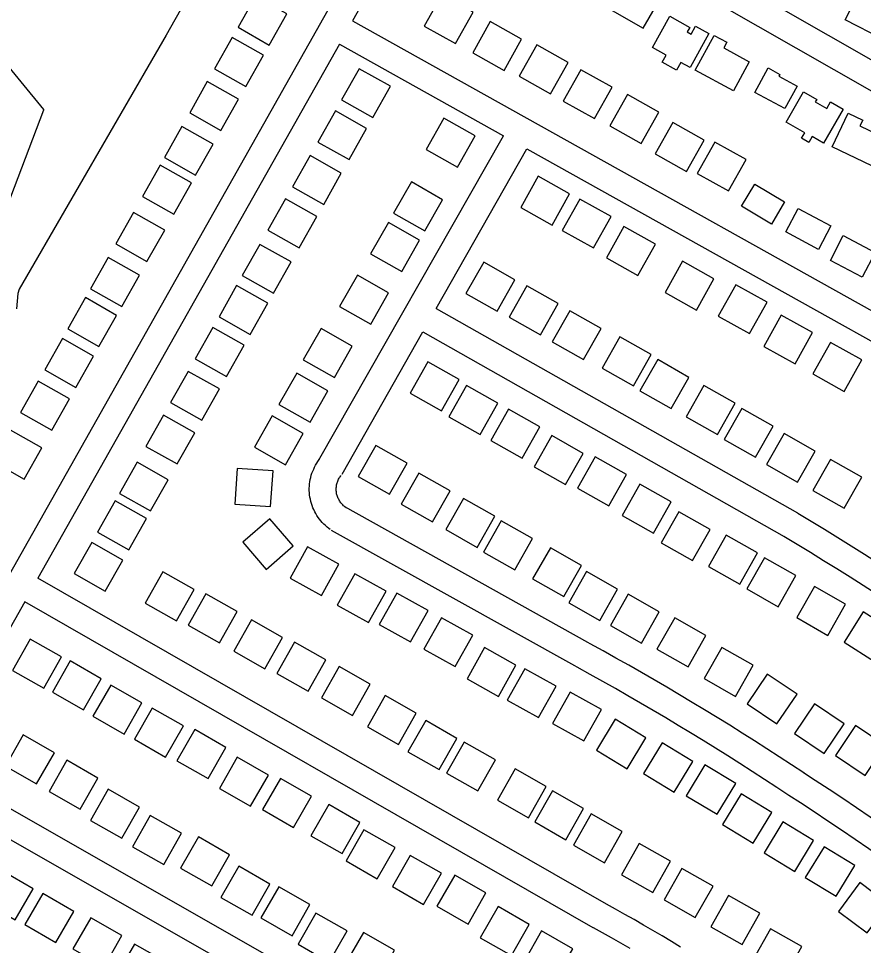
# Model space of a CAD drawing. Extents: x 3598634 to 3636690, y 517270 to 542944.
# Drawn here: x 3625997 to 3626938, y 529477 to 530509 of the extents above; entities that cross this region are included whole.
import ezdxf

# ---------------------------------------------------------------- set-up
doc = ezdxf.new("R2010")
doc.units = 0
for name, color, linetype in [('V-BLDG-OTLN', 7, 'Continuous'), ('V-ROAD-CNTR', 7, 'Continuous'), ('V-SITE-VEGE', 7, 'Continuous'), ('V-TOPO-SHOR', 7, 'Continuous')]:
    doc.layers.add(name, color=color, linetype=linetype)

msp = doc.modelspace()

# ---------------------------------------------------------------- linework, layer by layer
at = {"layer": 'V-BLDG-OTLN'}
for points in [[(3626712.6, 530533.6), (3626677.7, 530553.2), (3626658.1, 530518.4), (3626692.9, 530498.7)], [(3626977.2, 530520.5), (3626959.8, 530486.5), (3626917.6, 530508.1), (3626935.1, 530542.1)], [(3626276.1, 530480), (3626295.8, 530514.9), (3626260.9, 530534.5), (3626241.3, 530499.7)], [(3626448.9, 530501.1), (3626483.8, 530481.7), (3626503.3, 530516.6), (3626468.4, 530536.1)], [(3626766, 530492.8), (3626745, 530454.8), (3626734.6, 530460.6), (3626729.8, 530452), (3626713.9, 530460.8), (3626718.3, 530468.7), (3626703.1, 530477.1), (3626722.4, 530512), (3626744.7, 530499.6), (3626741.9, 530494.6), (3626746.2, 530492.2), (3626751, 530501)], [(3626502.8, 530471.1), (3626537.7, 530451.6), (3626557.2, 530486.6), (3626522.2, 530506.1)], [(3626811, 530461.3), (3626793.2, 530428.8), (3626750.7, 530452.1), (3626771.8, 530490.6), (3626785.8, 530483), (3626782.5, 530477)], [(3626250, 530433.7), (3626269.6, 530468.6), (3626234.8, 530488.2), (3626215.1, 530453.4)], [(3626554.6, 530445.2), (3626589.5, 530425.7), (3626609, 530460.6), (3626574.1, 530480.1)], [(3626391.4, 530399.1), (3626411.1, 530434), (3626376.2, 530453.6), (3626356.6, 530418.8)], [(3626603.7, 530417.6), (3626638.6, 530398.1), (3626658.1, 530433), (3626623.2, 530452.5)], [(3626864.2, 530434.2), (3626850.7, 530409.1), (3626817.2, 530427.2), (3626831.9, 530454.4), (3626845.1, 530447.3), (3626843.9, 530445.2)], [(3626222.3, 530384.8), (3626242, 530419.6), (3626207.1, 530439.2), (3626187.5, 530404.4)], [(3626915.5, 530408.6), (3626893.8, 530370.6), (3626881, 530377.9), (3626877.3, 530371.5), (3626869.2, 530376.2), (3626872.7, 530382.3), (3626852, 530394.1), (3626871.3, 530427.9), (3626886.1, 530419.4), (3626884.5, 530416.6), (3626897.3, 530409.2), (3626901.5, 530416.6)], [(3626655.7, 530389.8), (3626690.6, 530370.3), (3626710.1, 530405.3), (3626675.2, 530424.8)], [(3626365, 530352.3), (3626384.6, 530387.1), (3626349.8, 530406.8), (3626330.1, 530371.9)], [(3626485.7, 530343.9), (3626505.4, 530378.7), (3626470.7, 530398.5), (3626450.9, 530363.7)], [(3626963.3, 530378.7), (3626947.4, 530345.4), (3626903.4, 530366.4), (3626921.3, 530403.9), (3626937.3, 530396.3), (3626934.2, 530389.9), (3626955.1, 530380), (3626956.1, 530382.1)], [(3626194.1, 530334.8), (3626213.8, 530369.6), (3626178.9, 530389.3), (3626159.3, 530354.5)], [(3626706.1, 530358.7), (3626741.1, 530339.2), (3626760.6, 530374.1), (3626725.6, 530393.6)], [(3626752.9, 530336.9), (3626787.8, 530317.4), (3626807.3, 530352.4), (3626772.4, 530371.9)], [(3626336.8, 530302.3), (3626356.4, 530337.2), (3626321.6, 530356.8), (3626301.9, 530322)], [(3626169.8, 530291.7), (3626189.4, 530326.5), (3626154.6, 530346.2), (3626134.9, 530311.3)], [(3626610.8, 530314.3), (3626575.9, 530333.8), (3626556.4, 530298.8), (3626591.3, 530279.3)], [(3626449.5, 530272.8), (3626469.3, 530307.6), (3626434.5, 530327.4), (3626414.7, 530292.6)], [(3626817, 530325), (3626850.3, 530305.2), (3626835.6, 530280.5), (3626802.3, 530300.3)], [(3626309.5, 530254), (3626329.2, 530288.9), (3626294.3, 530308.5), (3626274.7, 530273.7)], [(3626657, 530288.9), (3626622, 530308.4), (3626602.5, 530273.5), (3626637.5, 530254)], [(3626139.9, 530238.8), (3626159.6, 530273.7), (3626124.8, 530293.3), (3626105.1, 530258.5)], [(3626865.5, 530297.8), (3626901.9, 530278.4), (3626888, 530252.3), (3626851.6, 530271.7)], [(3626423.8, 530227.8), (3626443.5, 530262.5), (3626408.8, 530282.3), (3626389, 530247.5)], [(3626706.3, 530258.2), (3626671.3, 530277.7), (3626651.8, 530242.7), (3626686.8, 530223.2)], [(3626915.7, 530267.6), (3626951.3, 530248.9), (3626936.9, 530221.4), (3626901.3, 530240)], [(3626280.9, 530203.4), (3626300.6, 530238.3), (3626265.8, 530257.9), (3626246.1, 530223.1)], [(3626111.7, 530188.8), (3626131.4, 530223.7), (3626096.5, 530243.3), (3626076.9, 530208.5)], [(3626495.3, 530203.3), (3626530.2, 530183.6), (3626549.9, 530218.4), (3626515.1, 530238.1)], [(3626771.5, 530219.6), (3626736.6, 530239.1), (3626717.1, 530204.2), (3626752, 530184.7)], [(3626389.3, 530169.1), (3626409.1, 530203.8), (3626374.3, 530223.6), (3626354.5, 530188.8)], [(3626255, 530157.5), (3626274.7, 530192.3), (3626239.8, 530212), (3626220.2, 530177.2)], [(3626543.4, 530176.9), (3626578.2, 530157.2), (3626597.9, 530192), (3626563.1, 530211.7)], [(3626830.8, 530193.3), (3626795.8, 530212.8), (3626776.4, 530177.9), (3626811.3, 530158.4)], [(3626086.4, 530144), (3626106.1, 530178.8), (3626071.2, 530198.5), (3626051.6, 530163.7)], [(3626591.4, 530149.2), (3626626.2, 530129.5), (3626645.9, 530164.3), (3626611.1, 530184)], [(3626881.5, 530159.6), (3626846.5, 530179.1), (3626827.1, 530144.2), (3626862, 530124.7)], [(3626228.5, 530110.6), (3626248.2, 530145.5), (3626213.4, 530165.1), (3626193.7, 530130.3)], [(3626348.8, 530109.6), (3626368.6, 530144.4), (3626333.8, 530164.2), (3626314, 530129.4)], [(3626060.7, 530098.5), (3626080.4, 530133.4), (3626045.6, 530153), (3626025.9, 530118.2)], [(3626647, 530120.1), (3626681.8, 530100.4), (3626701.6, 530135.2), (3626666.8, 530154.9)], [(3626936.2, 530129.1), (3626901.3, 530148.6), (3626881.8, 530113.6), (3626916.7, 530094.1)], [(3626689.1, 530094.6), (3626723.9, 530074.9), (3626743.7, 530109.7), (3626708.9, 530129.5)], [(3626433.1, 530092.2), (3626467.9, 530072.4), (3626487.7, 530107.2), (3626452.8, 530127)], [(3626201.1, 530061.9), (3626220.7, 530096.8), (3626185.9, 530116.4), (3626166.2, 530081.6)], [(3626321.7, 530059.8), (3626341.5, 530094.6), (3626306.7, 530114.3), (3626286.9, 530079.6)], [(3626033.9, 530051), (3626053.6, 530085.8), (3626018.7, 530105.5), (3625999.1, 530070.6)], [(3626476.2, 530065.8), (3626511, 530046.1), (3626530.7, 530080.9), (3626495.9, 530100.6)], [(3626740.6, 530065.8), (3626775.4, 530046.1), (3626795.1, 530080.9), (3626760.3, 530100.6)], [(3626173.5, 530013.2), (3626193.2, 530048), (3626158.4, 530067.7), (3626138.7, 530032.8)], [(3626294.2, 530012.4), (3626314, 530047.1), (3626279.2, 530066.9), (3626259.5, 530032.1)], [(3626523.1, 530039.3), (3626557.9, 530019.6), (3626577.6, 530054.4), (3626542.8, 530074.1)], [(3626782.9, 530040.3), (3626817.7, 530020.6), (3626837.4, 530055.4), (3626802.6, 530075.1)], [(3626003, 529996.2), (3626022.7, 530031.1), (3625987.8, 530050.7), (3625968.2, 530015.9)], [(3626571.3, 530010), (3626606.1, 529990.2), (3626625.9, 530025), (3626591.1, 530044.8)], [(3626830, 530012.5), (3626864.8, 529992.8), (3626884.5, 530027.6), (3626849.7, 530047.3)], [(3626375.3, 529999.1), (3626410.1, 529979.4), (3626429.8, 530014.2), (3626395, 530033.9)], [(3626143.9, 529960.8), (3626163.6, 529995.6), (3626128.8, 530015.3), (3626109.1, 529980.4)], [(3626619.6, 529986.4), (3626654.4, 529966.6), (3626674.1, 530001.4), (3626639.3, 530021.2)], [(3626881.8, 529983.5), (3626916.6, 529963.8), (3626936.4, 529998.6), (3626901.5, 530018.3)], [(3626277.6, 529965.8), (3626280.3, 530005.7), (3626240.3, 530008.3), (3626237.7, 529968.4)], [(3626423.1, 529968.3), (3626457.9, 529948.6), (3626477.6, 529983.4), (3626442.8, 530003.1)], [(3626669.3, 529955.9), (3626704.1, 529936.2), (3626723.8, 529971), (3626689, 529990.7)], [(3626473, 529940), (3626507.8, 529920.3), (3626527.5, 529955.1), (3626492.7, 529974.8)], [(3626119.6, 529917.6), (3626139.2, 529952.4), (3626104.4, 529972.1), (3626084.7, 529937.3)], [(3626302.9, 529921.9), (3626276.8, 529952.2), (3626246.5, 529926.1), (3626272.6, 529895.8)], [(3626712.8, 529925.2), (3626747.6, 529905.5), (3626767.3, 529940.3), (3626732.5, 529960)], [(3626514.8, 529914.9), (3626549.6, 529895.2), (3626569.4, 529930), (3626534.6, 529949.8)], [(3626765.5, 529899.1), (3626800.3, 529879.4), (3626820, 529914.2), (3626785.2, 529933.9)], [(3626093.4, 529871.3), (3626113.1, 529906.1), (3626078.3, 529925.8), (3626058.6, 529891)], [(3626353.8, 529901.6), (3626318.7, 529920.9), (3626299.4, 529885.9), (3626334.5, 529866.6)], [(3626569.6, 529885.1), (3626604.4, 529865.4), (3626624.1, 529900.2), (3626589.3, 529919.9)], [(3626808.3, 529873.9), (3626843.1, 529854.2), (3626862.8, 529889), (3626828, 529908.7)], [(3626137.8, 529858.2), (3626172.6, 529838.5), (3626192.4, 529873.3), (3626157.6, 529893)], [(3626406.3, 529871.4), (3626371.3, 529890.9), (3626351.9, 529855.9), (3626386.8, 529836.5)], [(3626609.8, 529858.6), (3626644.6, 529838.9), (3626664.3, 529873.7), (3626629.5, 529893.4)], [(3626453, 529849.9), (3626418.1, 529869.4), (3626398.6, 529834.4), (3626433.6, 529815)], [(3626863.8, 529842), (3626898.6, 529822.2), (3626918.3, 529857), (3626883.5, 529876.8)], [(3626185.9, 529833.6), (3626220.7, 529813.9), (3626240.4, 529848.7), (3626205.6, 529868.4)], [(3626656.2, 529833.3), (3626691, 529813.6), (3626710.7, 529848.4), (3626675.9, 529868.1)], [(3626971.7, 529826.9), (3626937.8, 529848.3), (3626916.5, 529814.5), (3626950.3, 529793.1)], [(3626236.5, 529804.6), (3626271.3, 529784.9), (3626291, 529819.7), (3626256.2, 529839.4)], [(3626502.9, 529822.3), (3626467.9, 529841.8), (3626448.5, 529806.8), (3626483.4, 529787.4)], [(3626708.1, 529807), (3626742.9, 529787.2), (3626762.7, 529822), (3626727.9, 529841.8)], [(3626024.8, 529763.5), (3626044.5, 529798.4), (3626009.6, 529818), (3625990, 529783.2)], [(3626284.6, 529779.8), (3626319.4, 529760.1), (3626339.1, 529794.9), (3626304.3, 529814.7)], [(3626551, 529789.1), (3626516.1, 529808.6), (3626496.6, 529773.7), (3626531.5, 529754.2)], [(3626760.8, 529774), (3626795.6, 529754.2), (3626815.3, 529789.1), (3626780.5, 529808.8)], [(3626089, 529773.9), (3626054.3, 529793.8), (3626034.5, 529759.1), (3626069.1, 529739.2)], [(3626334.2, 529752.7), (3626369, 529733), (3626388.7, 529767.8), (3626353.9, 529787.5)], [(3626595.7, 529765.7), (3626560.7, 529785.1), (3626541.2, 529750.2), (3626576.2, 529730.7)], [(3626808.6, 529745.9), (3626841.8, 529723.6), (3626864.2, 529756.8), (3626831, 529779.1)], [(3626134.3, 529747), (3626099.6, 529766.9), (3626079.7, 529732.2), (3626114.4, 529712.3)], [(3626646.2, 529739.5), (3626611.2, 529759), (3626591.8, 529724.1), (3626626.7, 529704.6)], [(3626385.4, 529720.4), (3626420.2, 529700.7), (3626439.9, 529735.5), (3626405.1, 529755.2)], [(3626861.3, 529712.9), (3626894.5, 529690.6), (3626916.8, 529723.8), (3626883.6, 529746.1)], [(3626180.5, 529721.4), (3626145.8, 529741.3), (3626125.9, 529706.6), (3626160.6, 529686.7)], [(3626430.7, 529692.4), (3626465.5, 529672.7), (3626485.2, 529707.5), (3626450.4, 529727.2)], [(3626695.8, 529707.9), (3626661.6, 529728.7), (3626640.8, 529694.5), (3626675, 529673.7)], [(3626227.8, 529697.3), (3626193.1, 529717.2), (3626173.2, 529682.5), (3626207.9, 529662.6)], [(3626907, 529688.5), (3626940.2, 529666.2), (3626962.5, 529699.4), (3626929.3, 529721.7)], [(3625982.1, 529676.6), (3626016.8, 529656.8), (3626036.7, 529691.5), (3626001.9, 529711.3)], [(3626473.7, 529668.6), (3626508.5, 529648.9), (3626528.2, 529683.7), (3626493.4, 529703.4)], [(3626748.2, 529681.6), (3626714, 529702.4), (3626693.2, 529668.2), (3626727.4, 529647.4)], [(3626030.8, 529648.3), (3626065.5, 529628.4), (3626085.3, 529663.1), (3626050.6, 529683)], [(3626275.1, 529666.5), (3626240.4, 529686.4), (3626220.6, 529651.7), (3626255.2, 529631.8)], [(3626530.3, 529638.6), (3626565.1, 529618.9), (3626584.8, 529653.7), (3626550, 529673.4)], [(3626795.8, 529657.1), (3626761.6, 529677.8), (3626740.8, 529643.6), (3626775, 529622.9)], [(3626323.2, 529642.9), (3626288.5, 529662.8), (3626268.6, 529628.1), (3626303.3, 529608.2)], [(3626076.9, 529616), (3626111.7, 529596.1), (3626131.5, 529630.9), (3626096.8, 529650.7)], [(3626571.9, 529614.3), (3626606.7, 529594.6), (3626626.4, 529629.4), (3626591.6, 529649.1)], [(3626836.2, 529624.8), (3626802, 529645.6), (3626781.2, 529611.4), (3626815.4, 529590.6)], [(3626377.1, 529613.8), (3626342.4, 529633.7), (3626322.5, 529599), (3626357.2, 529579.1)], [(3626123.7, 529586.8), (3626158.5, 529567), (3626178.3, 529601.7), (3626143.6, 529621.6)], [(3626615, 529588.6), (3626649.8, 529568.9), (3626669.5, 529603.7), (3626634.7, 529623.4)], [(3626882.6, 529593.5), (3626848.4, 529614.3), (3626827.6, 529580.1), (3626861.8, 529559.3)], [(3626416.3, 529585.8), (3626381.6, 529605.7), (3626361.7, 529571), (3626396.4, 529551.1)], [(3626177.3, 529563), (3626212, 529543.1), (3626231.8, 529577.8), (3626197.1, 529597.7)], [(3626668.6, 529555.6), (3626703.4, 529535.9), (3626723.1, 529570.7), (3626688.3, 529590.5)], [(3626928.4, 529565.7), (3626894.2, 529586.5), (3626873.4, 529552.3), (3626907.6, 529531.5)], [(3626468, 529557.1), (3626433.3, 529577), (3626413.4, 529542.3), (3626448.1, 529522.4)], [(3626013.2, 529540), (3625978.5, 529560), (3625958.6, 529525.3), (3625993.2, 529505.4)], [(3626222.3, 529530.1), (3626257, 529510.3), (3626276.8, 529545), (3626242.1, 529564.9)], [(3626716, 529527.7), (3626750.8, 529508), (3626770.6, 529542.8), (3626735.8, 529562.5)], [(3626517.6, 529535.2), (3626482.9, 529555.1), (3626463, 529520.4), (3626497.7, 529500.5)], [(3626266.9, 529507.4), (3626301.6, 529487.5), (3626321.5, 529522.3), (3626286.7, 529542.1)], [(3626966.2, 529522.7), (3626934.1, 529546.7), (3626910.2, 529514.6), (3626942.2, 529490.7)], [(3626058.4, 529514.7), (3626023.7, 529534.6), (3626003.8, 529499.9), (3626038.5, 529480)], [(3626768.1, 529497.6), (3626802.9, 529477.9), (3626822.7, 529512.7), (3626787.8, 529532.4)], [(3626565.8, 529500.1), (3626531.1, 529520), (3626511.2, 529485.3), (3626545.9, 529465.4)], [(3626112, 529487.7), (3626077.4, 529507.6), (3626057.4, 529473), (3626092.1, 529453)], [(3626308.2, 529478), (3626342.9, 529458.2), (3626362.8, 529492.9), (3626328, 529512.8)], [(3626361.2, 529456.5), (3626395.9, 529436.7), (3626415.7, 529471.4), (3626381, 529491.3)], [(3626614.2, 529473), (3626579.5, 529492.9), (3626559.6, 529458.2), (3626594.3, 529438.3)], [(3626815, 529460.5), (3626849.8, 529440.8), (3626869.5, 529475.6), (3626834.7, 529495.3)], [(3626160.8, 529458.4), (3626126.1, 529478.3), (3626106.1, 529443.6), (3626140.8, 529423.7)]]:
    msp.add_lwpolyline(points, close=True, dxfattribs=at)
at = {"layer": 'V-ROAD-CNTR'}
for points in [[(3626491.4, 530723.7), (3627306.2, 530258.6)], [(3626450.6, 530712.5), (3625754.7, 529479.8)], [(3626476.7, 530697.6), (3626369, 530506.9)], [(3626476.7, 530697.6), (3627291.3, 530232.6)], [(3626369, 530506.9), (3627187.1, 530050.3)], [(3626354.3, 530480.8), (3626018.4, 529885.8)], [(3626354.3, 530480.8), (3626537, 530378.8)], [(3626331.1, 530016.9), (3626537, 530378.8)], [(3626462.2, 530186.6), (3626563.2, 530364.2)], [(3626563.2, 530364.2), (3627288.3, 529959.4)], [(3626462.2, 530186.6), (3626864.6, 529958.6)], [(3626357.2, 530002), (3626447.3, 530160.5)], [(3626447.3, 530160.5), (3626849.8, 529932.5)], [(3626344.1, 529940.2), (3626342.4, 529941.4), (3626340.5, 529942.9), (3626338.6, 529944.5), (3626336.9, 529946.2), (3626335.2, 529948), (3626333.5, 529949.8), (3626332, 529951.8), (3626330.6, 529953.7), (3626329.2, 529955.8), (3626327.9, 529957.9), (3626326.8, 529960), (3626325.7, 529962.3), (3626324.7, 529964.5), (3626323.8, 529966.8), (3626323.1, 529969.1), (3626322.4, 529971.5), (3626321.9, 529973.9), (3626321.4, 529976.3), (3626321.1, 529978.7), (3626320.9, 529981.2), (3626320.7, 529983.6), (3626320.7, 529986.1), (3626320.8, 529988.5), (3626321, 529991), (3626321.4, 529993.4), (3626321.8, 529995.8), (3626322.3, 529998.2), (3626323, 530000.6), (3626323.7, 530002.9), (3626324.6, 530005.2), (3626325.6, 530007.5), (3626326.6, 530009.7), (3626327.8, 530011.9), (3626329, 530014), (3626330.4, 530016), (3626331.7, 530018), (3626332.2, 530018.6)], [(3626361.7, 529964.5), (3626360.5, 529965.3), (3626359.7, 529966), (3626358.8, 529966.7), (3626358, 529967.5), (3626357.3, 529968.3), (3626356.5, 529969.1), (3626355.8, 529970), (3626355.2, 529970.9), (3626354.6, 529971.8), (3626354, 529972.8), (3626353.5, 529973.8), (3626353, 529974.7), (3626352.5, 529975.8), (3626352.1, 529976.8), (3626351.8, 529977.9), (3626351.5, 529978.9), (3626351.2, 529980), (3626351, 529981.1), (3626350.9, 529982.2), (3626350.8, 529983.3), (3626350.7, 529984.4), (3626350.7, 529985.5), (3626350.8, 529986.6), (3626350.9, 529987.7), (3626351, 529988.8), (3626351.2, 529989.9), (3626351.5, 529991), (3626351.8, 529992.1), (3626352.1, 529993.1), (3626352.5, 529994.2), (3626352.9, 529995.2), (3626353.4, 529996.2), (3626353.9, 529997.2), (3626354.5, 529998.1), (3626355.1, 529999), (3626355.8, 530000), (3626356, 530000.3)], [(3626631.2, 529814.4), (3626360.2, 529965.4)], [(3626864.9, 529958.4), (3626879.8, 529949.4), (3626894.7, 529940.4), (3626909.6, 529931.2), (3626924.4, 529922), (3626939.2, 529912.8), (3626953.9, 529903.4), (3626968.6, 529894), (3626983.2, 529884.6), (3626997.8, 529875), (3627012.4, 529865.4), (3627026.9, 529855.7), (3627041.4, 529846), (3627055.8, 529836.2), (3627070.2, 529826.3), (3627084.5, 529816.4), (3627098.8, 529806.4), (3627113, 529796.3), (3627127.2, 529786.2), (3627138.2, 529778.2)], [(3626616.6, 529788.2), (3626345.6, 529939.2)], [(3626849.5, 529932.7), (3626864.3, 529923.8), (3626879.1, 529914.8), (3626893.8, 529905.7), (3626908.5, 529896.6), (3626923.2, 529887.4), (3626937.8, 529878.1), (3626952.4, 529868.8), (3626966.9, 529859.4), (3626981.4, 529849.9), (3626995.8, 529840.4), (3627010.2, 529830.8), (3627024.6, 529821.1), (3627038.9, 529811.4), (3627053.1, 529801.6), (3627067.4, 529791.8), (3627081.5, 529781.8), (3627095.7, 529771.8), (3627109.7, 529761.8), (3627120.7, 529753.9)], [(3626651.9, 529522.6), (3626018.4, 529885.8)], [(3626003.7, 529859.7), (3625901.4, 529678.5)], [(3626637, 529496.5), (3626003.7, 529859.7)], [(3626871.6, 529669), (3626858, 529678), (3626844.3, 529686.9), (3626830.5, 529695.8), (3626816.7, 529704.6), (3626802.9, 529713.3), (3626789.1, 529722), (3626775.1, 529730.6), (3626761.2, 529739.2), (3626747.2, 529747.6), (3626733.2, 529756.1), (3626719.1, 529764.4), (3626705, 529772.7), (3626690.8, 529780.9), (3626676.6, 529789), (3626662.4, 529797), (3626648.1, 529805), (3626633.8, 529812.9), (3626631.1, 529814.4)], [(3626855, 529643.9), (3626841.5, 529652.9), (3626827.9, 529661.7), (3626814.3, 529670.6), (3626800.6, 529679.3), (3626786.9, 529688), (3626773.2, 529696.6), (3626759.4, 529705.1), (3626745.6, 529713.6), (3626731.7, 529721.9), (3626717.8, 529730.3), (3626703.9, 529738.5), (3626689.9, 529746.7), (3626675.8, 529754.9), (3626661.8, 529762.9), (3626647.7, 529770.9), (3626633.5, 529778.8), (3626619.3, 529786.7), (3626616.7, 529788.1)], [(3625901.4, 529678.5), (3626493.8, 529340.1)], [(3627184, 529445.2), (3627169.5, 529456.6), (3627154.9, 529467.9), (3627140.3, 529479.1), (3627125.6, 529490.3), (3627110.9, 529501.5), (3627096.1, 529512.5), (3627081.3, 529523.5), (3627066.4, 529534.5), (3627051.5, 529545.4), (3627036.5, 529556.2), (3627021.5, 529566.9), (3627006.5, 529577.6), (3626991.4, 529588.2), (3626976.2, 529598.7), (3626961, 529609.2), (3626945.8, 529619.6), (3626930.5, 529630), (3626915.1, 529640.3), (3626899.8, 529650.5), (3626884.3, 529660.6), (3626871.5, 529669)], [(3625886.6, 529652.4), (3626478.9, 529314.1)], [(3627165.5, 529421.6), (3627151.1, 529432.9), (3627136.6, 529444.2), (3627122.1, 529455.3), (3627107.5, 529466.4), (3627092.9, 529477.5), (3627078.2, 529488.5), (3627063.5, 529499.4), (3627048.7, 529510.3), (3627033.9, 529521.1), (3627019, 529531.8), (3627004.1, 529542.5), (3626989.2, 529553.1), (3626974.2, 529563.6), (3626959.1, 529574.1), (3626944, 529584.5), (3626928.9, 529594.8), (3626913.7, 529605.1), (3626898.5, 529615.3), (3626883.2, 529625.5), (3626867.9, 529635.5), (3626855.1, 529643.9)], [(3626734.5, 529475), (3626724.2, 529481.2), (3626713.9, 529487.4), (3626703.6, 529493.5), (3626693.2, 529499.5), (3626682.7, 529505.5), (3626672.3, 529511.4), (3626661.8, 529517.2), (3626651.7, 529522.7)], [(3626678.2, 529473.5), (3626667.9, 529479.4), (3626657.6, 529485.2), (3626647.3, 529490.9), (3626637.3, 529496.4)]]:
    msp.add_lwpolyline(points, dxfattribs=at)
at = {"layer": 'V-SITE-VEGE'}
msp.add_lwpolyline([(3625941.6, 530508.8), (3626024.5, 530408.2), (3626024.7, 530407.5), (3625926.3, 530148.9)], dxfattribs=at)
at = {"layer": 'V-TOPO-SHOR'}
msp.add_lwpolyline([(3626872, 531749.2), (3626696, 531438.1), (3626564.8, 531204.5), (3626391.5, 530898.4), (3626161.1, 530491.1), (3625997.6, 530208), (3625996, 530203.1), (3625994.4, 530186.1)], dxfattribs=at)

doc.saveas('drawing.dxf')
